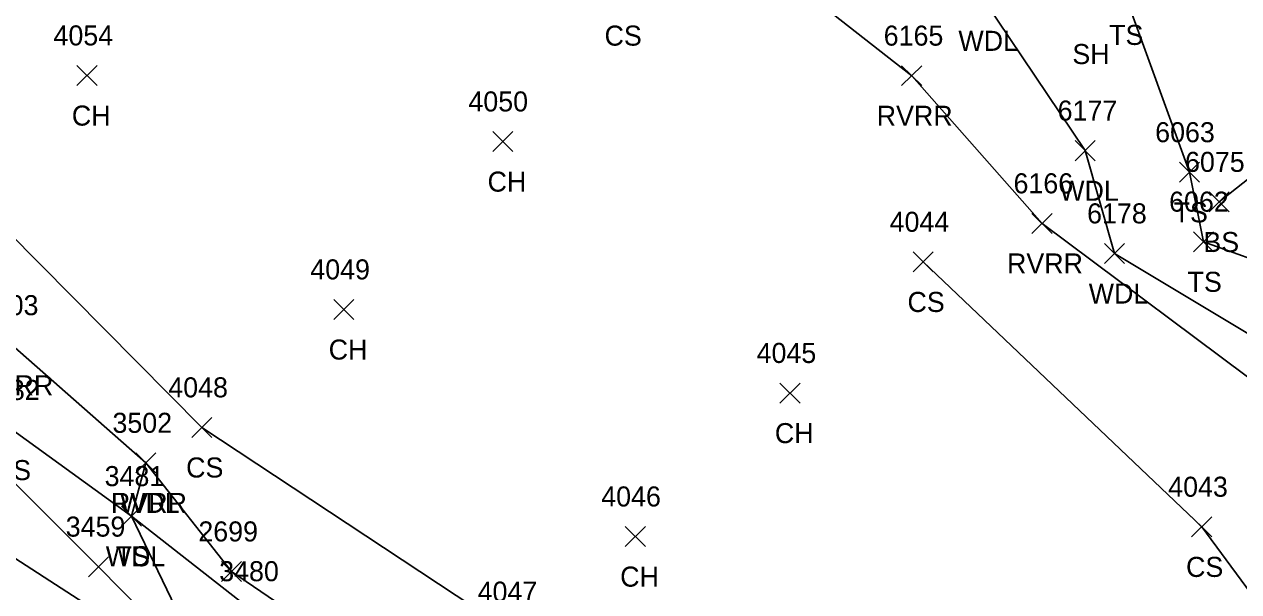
# Model space of a CAD drawing. Extents: x 1482574 to 1485769, y 580696 to 595649.
# Drawn here: x 1484447.1 to 1484568.3, y 582794.6 to 582851.2 of the extents above; entities that cross this region are included whole.
import ezdxf

# ---------------------------------------------------------------- set-up
doc = ezdxf.new("R2010")
doc.units = 0
for name, color, linetype in [('L_A', 7, 'Continuous'), ('L_I', 7, 'Continuous'), ('L_TIC', 7, 'Continuous'), ('LAWA', 7, 'Continuous'), ('LAWE', 7, 'Continuous'), ('LELB', 7, 'Continuous')]:
    doc.layers.add(name, color=color, linetype=linetype)

msp = doc.modelspace()

# ---------------------------------------------------------------- linework, layer by layer
at = {"layer": 'L_TIC'}
for points in [[(1484452.4, 582845.1), (1484454.4, 582847.09)], [(1484454.4, 582845.1), (1484452.4, 582847.09)], [(1484534.67, 582845.08), (1484536.67, 582847.07)], [(1484536.67, 582845.08), (1484534.67, 582847.07)], [(1484493.87, 582838.5), (1484495.87, 582840.5)], [(1484495.87, 582838.5), (1484493.87, 582840.5)], [(1484551.97, 582837.59), (1484553.97, 582839.59)], [(1484553.97, 582837.59), (1484551.97, 582839.59)], [(1484562.39, 582835.43), (1484564.39, 582837.43)], [(1484564.39, 582835.43), (1484562.39, 582837.43)], [(1484565.33, 582832.47), (1484567.33, 582834.47)], [(1484567.33, 582832.47), (1484565.33, 582834.47)], [(1484547.67, 582830.33), (1484549.67, 582832.33)], [(1484549.67, 582830.33), (1484547.67, 582832.33)], [(1484563.78, 582828.5), (1484565.78, 582830.5)], [(1484565.78, 582828.5), (1484563.78, 582830.5)], [(1484554.91, 582827.33), (1484556.91, 582829.33)], [(1484556.91, 582827.33), (1484554.91, 582829.33)], [(1484535.81, 582826.49), (1484537.81, 582828.49)], [(1484537.81, 582826.49), (1484535.81, 582828.49)], [(1484478.02, 582821.74), (1484480.02, 582823.74)], [(1484480.02, 582821.74), (1484478.02, 582823.74)], [(1484522.53, 582813.4), (1484524.53, 582815.39)], [(1484524.53, 582813.4), (1484522.53, 582815.39)], [(1484463.85, 582809.97), (1484465.85, 582811.97)], [(1484465.85, 582809.97), (1484463.85, 582811.97)], [(1484458.28, 582806.43), (1484460.28, 582808.43)], [(1484460.28, 582806.43), (1484458.28, 582808.43)], [(1484458.28, 582806.43), (1484460.28, 582808.43)], [(1484460.28, 582806.43), (1484458.28, 582808.43)], [(1484456.85, 582801.11), (1484458.85, 582803.11)], [(1484458.85, 582801.11), (1484456.85, 582803.11)], [(1484456.85, 582801.11), (1484458.85, 582803.11)], [(1484458.85, 582801.11), (1484456.85, 582803.11)], [(1484563.6, 582800.05), (1484565.6, 582802.05)], [(1484565.6, 582800.05), (1484563.6, 582802.05)], [(1484507.1, 582799.08), (1484509.1, 582801.08)], [(1484509.1, 582799.08), (1484507.1, 582801.08)], [(1484453.54, 582796.07), (1484455.54, 582798.07)], [(1484455.54, 582796.07), (1484453.54, 582798.07)], [(1484466.83, 582795.59), (1484468.83, 582797.59)], [(1484468.83, 582795.59), (1484466.83, 582797.59)]]:
    msp.add_lwpolyline(points, dxfattribs=at)
at = {"layer": 'LAWA'}
for points in [[(1484542.92, 582853.55), (1484552.97, 582838.59), (1484555.91, 582828.33), (1484572.21, 582818.54), (1484576.33, 582815.22)], [(1484465.75, 582785.67), (1484457.85, 582802.11), (1484459.28, 582807.43)]]:
    msp.add_lwpolyline(points, dxfattribs=at)
at = {"layer": 'LAWE'}
for points in [[(1484312.42, 582982.99), (1484330.19, 582975.48), (1484344.39, 582965.22), (1484358.99, 582954.96), (1484374.06, 582943.12), (1484399.7, 582931.58), (1484418.56, 582921.64), (1484430.34, 582916.89), (1484439.76, 582904.43), (1484455.23, 582898.06), (1484474.03, 582890.11), (1484494.65, 582869.36), (1484502.92, 582865.76), (1484520.87, 582857.7), (1484535.67, 582846.07), (1484548.67, 582831.33)], [(1484571.68, 582814.14), (1484548.67, 582831.33)], [(1484459.28, 582807.43), (1484445.95, 582819.17)], [(1484467.83, 582796.59), (1484459.28, 582807.43)], [(1484560.44, 582694.18), (1484551.66, 582704.27), (1484533, 582714.26), (1484519.09, 582723.33), (1484502.78, 582740.55), (1484501.39, 582743.71), (1484497.28, 582758.19), (1484502.97, 582768.09), (1484494.49, 582784.1), (1484487.48, 582783.17), (1484467.83, 582796.59)]]:
    msp.add_lwpolyline(points, dxfattribs=at)
at = {"layer": 'LELB'}
for points in [[(1484614.32, 582881.46), (1484599.21, 582867.29), (1484587.31, 582861.59), (1484585.78, 582843.54), (1484572.93, 582826.56), (1484564.78, 582829.5), (1484563.39, 582836.43), (1484556.96, 582854.14), (1484556.42, 582875.9), (1484557.4, 582906.11), (1484562.48, 582926.18)], [(1484605.73, 582902.66), (1484600.54, 582882.31), (1484584.5, 582869.14), (1484573.74, 582860.49), (1484572.16, 582838.93), (1484572.17, 582838.07), (1484566.33, 582833.47)], [(1484462.98, 582787.03), (1484442.67, 582800.17), (1484417.67, 582817.14), (1484395.51, 582833.28), (1484370.01, 582849.11), (1484345.59, 582871.53), (1484324.75, 582891.87)], [(1484934.85, 582318.2), (1484920.86, 582352.28), (1484899.85, 582388.04), (1484878.43, 582421.56), (1484837.34, 582438.64), (1484810.09, 582466.84), (1484787.01, 582495.34), (1484738.45, 582543.61), (1484700.5, 582575.43), (1484669.74, 582613.45), (1484643.11, 582644.14), (1484614.76, 582674.75), (1484580.8, 582689.68), (1484560.67, 582749.78), (1484522.57, 582766.54), (1484495.71, 582790.58), (1484464.85, 582810.97), (1484442.2, 582833.83)], [(1485002.93, 582233.34), (1484992.5, 582263.93), (1484974.17, 582301.29), (1484966.56, 582326.96), (1484946.25, 582370.69), (1484927.92, 582401.38), (1484904.71, 582441.25), (1484886.96, 582465.01), (1484858.7, 582503.29), (1484852.02, 582537.03), (1484804.34, 582588.15), (1484752.2, 582627.41), (1484731.88, 582664.77), (1484681.4, 582685.05), (1484649.84, 582708.59), (1484625.24, 582730.73), (1484593.85, 582761.39), (1484564.6, 582801.05), (1484536.81, 582827.49)], [(1484465.75, 582785.67), (1484454.54, 582797.07), (1484437.41, 582814.13)], [(1484494.22, 582769.81), (1484499.58, 582772.47), (1484493.97, 582780.59), (1484484.18, 582781.72), (1484469.94, 582792.62), (1484457.85, 582802.11), (1484445.99, 582810.71)]]:
    msp.add_lwpolyline(points, dxfattribs=at)

# ---------------------------------------------------------------- texts
at = {"layer": 'L_A'}
for s, p in [('CS', (1484505.03, 582849.07)), ('WDL', (1484540.33, 582848.55)), ('TS', (1484555.37, 582849.14)), ('SH', (1484551.7, 582847.23)), ('CH', (1484451.89, 582841.09)), ('RVRR', (1484532.18, 582841.07)), ('CH', (1484493.36, 582834.5)), ('WDL', (1484550.39, 582833.59)), ('TS', (1484561.8, 582831.43)), ('BS', (1484564.77, 582828.47)), ('RVRR', (1484545.18, 582826.33)), ('TS', (1484563.19, 582824.5)), ('WDL', (1484553.33, 582823.33)), ('CS', (1484535.25, 582822.49)), ('CH', (1484477.51, 582817.74)), ('RVRR', (1484442.46, 582814.17)), ('CH', (1484522.02, 582809.4)), ('CS', (1484463.29, 582805.97)), ('TS', (1484444.4, 582805.71)), ('RVRR', (1484455.79, 582802.43)), ('WDL', (1484456.7, 582802.43)), ('WDL', (1484455.27, 582797.11)), ('TS', (1484456.26, 582797.11)), ('CH', (1484506.59, 582795.08)), ('CS', (1484563.04, 582796.05))]:
    msp.add_text(s, height=2, dxfattribs=at).set_placement(p)
at = {"layer": 'L_I'}
for s, p in [('4054', (1484450.06, 582849.09)), ('6165', (1484532.88, 582849.07)), ('4050', (1484491.45, 582842.5)), ('6177', (1484550.23, 582841.59)), ('6063', (1484559.96, 582839.43)), ('6075', (1484562.94, 582836.47)), ('6166', (1484545.83, 582834.33)), ('6062', (1484561.35, 582832.5)), ('4044', (1484533.47, 582830.49)), ('6178', (1484553.17, 582831.33)), ('4049', (1484475.68, 582825.74)), ('3503', (1484442.61, 582822.17)), ('4045', (1484520.2, 582817.4)), ('3482', (1484442.73, 582813.71)), ('4048', (1484461.51, 582813.97)), ('3502', (1484455.94, 582810.43)), ('3502', (1484455.94, 582810.43)), ('3481', (1484455.16, 582805.11)), ('3481', (1484455.16, 582805.11)), ('4043', (1484561.26, 582804.05)), ('4046', (1484504.7, 582803.08)), ('3459', (1484451.28, 582800.07)), ('2699', (1484464.51, 582799.59)), ('3480', (1484466.59, 582795.62)), ('4047', (1484492.37, 582793.58))]:
    msp.add_text(s, height=2, dxfattribs=at).set_placement(p)

doc.saveas('drawing.dxf')
